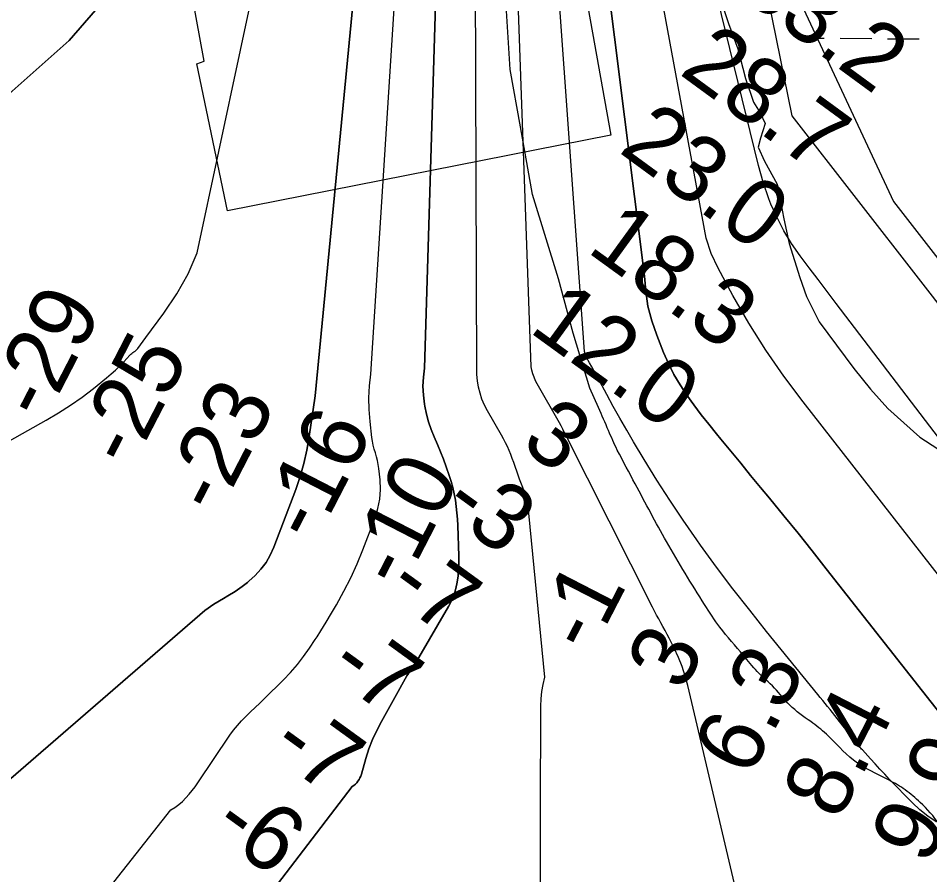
# Model space of a CAD drawing. Extents: x 3271442 to 3309282, y 752266 to 777610.
# Drawn here: x 3292682 to 3293605, y 766109 to 766977 of the extents above; entities that cross this region are included whole.
import ezdxf

# ---------------------------------------------------------------- set-up
doc = ezdxf.new("R2010")
doc.units = 0
for name, color, linetype in [('V-RIVR-EDGE', 7, 'Continuous'), ('V-RIVR-RANG', 7, 'Continuous'), ('V-RRAP-RVMT', 7, 'Continuous'), ('V-SITE-VEGE', 7, 'Continuous'), ('V-TOPO-DPTH', 7, 'Continuous'), ('V-TOPO-MAJR', 7, 'Continuous'), ('V-TOPO-MINR', 7, 'Continuous'), ('V-TOPO-WATR', 7, 'Continuous'), ('V-WETL-SWMP', 7, 'Continuous')]:
    doc.layers.add(name, color=color, linetype=linetype)

msp = doc.modelspace()

# ---------------------------------------------------------------- linework, layer by layer
at = {"layer": 'V-RIVR-EDGE'}
msp.add_lwpolyline([(3293270.15, 766582.37), (3293261.07, 766601.96), (3293244.25, 766657.64), (3293229.61, 766712.88), (3293203.3, 766798.14), (3293190.87, 766866.85), (3293180.58, 766924.69), (3293176.81, 766984.25)], dxfattribs=at)
for points in [[(3293288.91, 766539.35), (3293280.12, 766559.11), (3293270.15, 766582.37)], [(3294767.35, 765164.01), (3294784.11, 765178.66), (3294798.84, 765195.35), (3294804.58, 765203.91), (3294811.53, 765210.01), (3294826.66, 765224.25), (3294838.92, 765234.83), (3294842.61, 765242.57), (3294846.3, 765247.05), (3294847.53, 765250.31), (3294847.95, 765254.39), (3294845.1, 765258.07), (3294841.84, 765259.3), (3294830.83, 765261.37), (3294820.22, 765261.8), (3294801.86, 765262.26), (3294788.4, 765261.07), (3294777.39, 765263.13), (3294769.65, 765268.46), (3294767.21, 765273.77), (3294764.39, 765288.87), (3294755.86, 765300.72), (3294743.65, 765315.03), (3294737.15, 765324.02), (3294728.61, 765336.28), (3294719.25, 765346.92), (3294713.95, 765349.38), (3294701.72, 765353.08), (3294698.47, 765356.35), (3294693.59, 765362.89), (3294690.35, 765373.51), (3294687.91, 765378.41), (3294681.4, 765385.77), (3294677.34, 765390.67), (3294668.36, 765392.74), (3294659.81, 765400.1), (3294647.2, 765412.78), (3294631.33, 765432.4), (3294612.21, 765452.85), (3294588.59, 765472.49), (3294570.27, 765486), (3294538.1, 765512.19), (3294486.8, 765555.57), (3294425.32, 765604.68), (3294374.41, 765641.12), (3294318.2, 765680.02), (3294242.85, 765733.65), (3294134.53, 765815.52), (3294069.78, 765866.27), (3294021.32, 765900.25), (3293981.37, 765915.85), (3293912.08, 765942.95), (3293878.25, 765958.54), (3293835.07, 765983.13), (3293820.41, 765997.03), (3293805.77, 766013.8), (3293793.57, 766029.33), (3293787.88, 766039.55), (3293784.63, 766044.45), (3293779.33, 766046.91), (3293774.43, 766047.33), (3293763.41, 766042.87), (3293761.37, 766042.06), (3293756.88, 766043.29), (3293754.84, 766041.67), (3293762.15, 766027.78), (3293759.69, 766024.11), (3293755.61, 766025.35), (3293750.73, 766031.07), (3293744.64, 766041.29), (3293733.66, 766059.67), (3293729.6, 766066.62), (3293726.78, 766079.68), (3293723.13, 766089.89), (3293718.66, 766095.2), (3293712.55, 766099.71), (3293699.08, 766099.74), (3293692.14, 766096.9), (3293679.49, 766097.34), (3293669.3, 766099.81), (3293661.57, 766108.4), (3293659.95, 766112.49), (3293660.79, 766123.91), (3293660, 766132.89), (3293656.75, 766140.24), (3293651.06, 766146.78), (3293641.28, 766152.11), (3293630.27, 766154.99), (3293617.62, 766155.84), (3293614.78, 766159.92), (3293595.66, 766182.41), (3293580.59, 766195.1), (3293564.3, 766204.93), (3293528.04, 766225.42), (3293500.77, 766251.6), (3293484.89, 766264.28), (3293463.71, 766281.06), (3293448.25, 766298.24), (3293430.75, 766315.01), (3293416.92, 766331.36), (3293392.92, 766359.98), (3293377.47, 766382.87), (3293338.87, 766446.61), (3293307.19, 766505.03), (3293288.91, 766539.35)]]:
    msp.add_spline(points, degree=3, dxfattribs=at)
at = {"layer": 'V-RRAP-RVMT'}
for p, q in [((3292870.89, 766933.29), (3292842.77, 767086.13)), ((3293256.55, 767003.85), (3293282.64, 766858.23)), ((3292863.14, 766930.68), (3292870.89, 766933.29)), ((3292894.26, 766781.84), (3292863.14, 766930.68)), ((3293282.64, 766858.23), (3292894.26, 766781.84))]:
    msp.add_line(p, q, dxfattribs=at)
at = {"layer": 'V-SITE-VEGE'}
msp.add_lwpolyline([(3293392.56, 766998.79), (3293401.54, 766971.48), (3293411.1, 766945.87), (3293418.93, 766915.71), (3293426.79, 766891.81), (3293433.57, 766880.99), (3293438.64, 766870.17), (3293434.03, 766855.41), (3293431.72, 766846.33), (3293437.91, 766832.1), (3293450.89, 766808.74), (3293457.57, 766773.48), (3293463.15, 766748.45), (3293473.81, 766714.31), (3293480.54, 766694.96), (3293493.51, 766669.34), (3293528.56, 766622.03), (3293545.52, 766600.93), (3293563.06, 766581.53), (3293595.33, 766552.42), (3293661.65, 766509.53)], dxfattribs=at)
at = {"layer": 'V-TOPO-DPTH'}
for p, q in [((3292908.25, 767155.43), (3292734.05, 766954.32)), ((3292908.25, 767155.43), (3292734.05, 766954.32)), ((3292734.05, 766954.32), (3292667.2, 766894.87)), ((3292734.05, 766954.32), (3292667.2, 766894.87))]:
    msp.add_line(p, q, dxfattribs=at)
for points in [[(3293225.47, 767442.14), (3293316.55, 766715.66), (3293317.78, 766700.29), (3293320.08, 766685.15), (3293323.98, 766670.33), (3293328.94, 766655.73), (3293335.98, 766638.15), (3293340.95, 766626.9), (3293346.43, 766615.93), (3293352.66, 766605.37), (3293359.4, 766595.09), (3293366.63, 766585.09), (3293374, 766575.21), (3293381.6, 766565.5), (3293389.33, 766555.89), (3293393.81, 766550.45), (3293403.89, 766538.21), (3293413.98, 766525.97), (3293424.07, 766513.73), (3293434.15, 766501.49), (3293443.11, 766490.61), (3293457.62, 766472.89), (3293472.04, 766455.09), (3293486.34, 766437.19), (3293500.55, 766419.23), (3293619.23, 766268.14)], [(3293430.67, 766002.55), (3293360.41, 766300.73), (3293357.75, 766310.47), (3293354.63, 766320.05), (3293350.84, 766329.39), (3293346.59, 766338.56), (3293341.44, 766348.72), (3293339.41, 766352.67), (3293337.34, 766356.6), (3293335.23, 766360.51), (3293333.09, 766364.4), (3293330.94, 766368.29), (3293328.83, 766372.2), (3293326.78, 766376.14), (3293324.75, 766380.09), (3293237.01, 766554.44), (3293235.4, 766557.57), (3293233.76, 766560.69), (3293232.08, 766563.78), (3293230.36, 766566.86), (3293207.97, 766606.33), (3293206.27, 766609.65), (3293204.76, 766613.06), (3293203.54, 766616.57), (3293202.52, 766620.17), (3293201.87, 766623.83), (3293173.6, 767421.7)], [(3293430.67, 766002.55), (3293360.41, 766300.73), (3293357.75, 766310.47), (3293354.63, 766320.05), (3293350.84, 766329.39), (3293346.59, 766338.56), (3293341.44, 766348.72), (3293339.41, 766352.67), (3293337.34, 766356.6), (3293335.23, 766360.51), (3293333.09, 766364.4), (3293330.94, 766368.29), (3293328.83, 766372.2), (3293326.78, 766376.14), (3293324.75, 766380.09), (3293237.01, 766554.44), (3293235.4, 766557.57), (3293233.76, 766560.69), (3293232.08, 766563.78), (3293230.36, 766566.86), (3293207.97, 766606.33), (3293206.27, 766609.65), (3293204.76, 766613.06), (3293203.54, 766616.57), (3293202.52, 766620.17), (3293201.87, 766623.83), (3293173.6, 767421.7)], [(3293063.79, 766288.82), (3293076.07, 766310.67), (3293077.47, 766313.07), (3293078.92, 766315.44), (3293080.44, 766317.77), (3293082.01, 766320.07), (3293083.59, 766322.36), (3293085.13, 766324.68), (3293086.61, 766327.04), (3293088.05, 766329.42), (3293118.22, 766380.93), (3293121.21, 766386.77), (3293123.74, 766392.77), (3293125.59, 766399.02), (3293126.98, 766405.43), (3293127.82, 766411.98), (3293128.41, 766418.54), (3293128.62, 766425.13), (3293128.57, 766431.73), (3293127.43, 766462.92), (3293127.09, 766469.39), (3293126.61, 766475.85), (3293125.92, 766482.28), (3293125.1, 766488.71), (3293123.99, 766495.08), (3293122.62, 766501.38), (3293120.88, 766507.59), (3293118.88, 766513.74), (3293115.81, 766522.33), (3293112.97, 766530), (3293110, 766537.61), (3293106.85, 766545.15), (3293103.59, 766552.65), (3293100.54, 766560.2), (3293097.88, 766567.87), (3293095.84, 766575.72), (3293094.19, 766583.69), (3293093.84, 766585.8), (3293092.77, 766594.92), (3293092.28, 766604.05), (3293092.67, 766613.18), (3293093.65, 766622.31), (3293117.28, 767403.28)], [(3293117.28, 767403.28), (3293093.65, 766622.31), (3293092.67, 766613.18), (3293092.28, 766604.05), (3293092.77, 766594.92), (3293093.84, 766585.8), (3293094.19, 766583.69), (3293095.84, 766575.72), (3293097.88, 766567.87), (3293100.54, 766560.2), (3293103.59, 766552.65), (3293106.85, 766545.15), (3293110, 766537.61), (3293112.97, 766530), (3293115.81, 766522.33), (3293118.88, 766513.74), (3293120.88, 766507.59), (3293122.62, 766501.38), (3293123.99, 766495.08), (3293125.1, 766488.71), (3293125.92, 766482.28), (3293126.61, 766475.85), (3293127.09, 766469.39), (3293127.43, 766462.92), (3293128.57, 766431.73), (3293128.62, 766425.13), (3293128.41, 766418.54), (3293127.82, 766411.98), (3293126.98, 766405.43), (3293125.59, 766399.02), (3293123.74, 766392.77), (3293121.21, 766386.77), (3293118.22, 766380.93), (3293088.05, 766329.42), (3293086.61, 766327.04), (3293085.13, 766324.68), (3293083.59, 766322.36), (3293082.01, 766320.07), (3293080.44, 766317.77), (3293078.92, 766315.44), (3293077.47, 766313.07), (3293076.07, 766310.67), (3293063.79, 766288.82)], [(3293058.27, 767376.16), (3292983, 766594.37), (3292980.95, 766580.59), (3292978.98, 766566.81), (3292977.06, 766553.02), (3292974.71, 766539.34), (3292971.75, 766525.82), (3292967.88, 766512.53), (3292963.39, 766499.4), (3292941.1, 766440.86), (3292937.52, 766433.04), (3292933.33, 766425.62), (3292928.22, 766418.81), (3292922.49, 766412.4), (3292916.06, 766406.58), (3292914.5, 766405.31)], [(3293058.27, 767376.16), (3292983, 766594.37), (3292980.95, 766580.59), (3292978.98, 766566.81), (3292977.06, 766553.02), (3292974.71, 766539.34), (3292971.75, 766525.82), (3292967.88, 766512.53), (3292963.39, 766499.4), (3292941.1, 766440.86), (3292937.52, 766433.04), (3292933.33, 766425.62), (3292928.22, 766418.81), (3292922.49, 766412.4), (3292916.06, 766406.58), (3292914.5, 766405.31)], [(3292811.64, 766653.34), (3292830.01, 766678.09), (3292842.94, 766697.58), (3292854.43, 766717.79), (3292863.76, 766739.09), (3292995.22, 767355.44)], [(3292811.64, 766653.34), (3292830.01, 766678.09), (3292842.94, 766697.58), (3292854.43, 766717.79), (3292863.76, 766739.09), (3292995.22, 767355.44)], [(3292508.57, 766456.02), (3292710.69, 766569.52), (3292723.13, 766576.92), (3292735.31, 766584.71), (3292747.09, 766593.11), (3292758.59, 766601.89), (3292771.99, 766612.66), (3292776.51, 766616.46), (3292780.91, 766620.38), (3292785.14, 766624.5), (3292789.25, 766628.74), (3292795.45, 766635.43), (3292796.4, 766636.37), (3292797.4, 766637.26), (3292798.48, 766638.07), (3292799.6, 766638.82), (3292800.7, 766639.58), (3292801.73, 766640.42), (3292802.66, 766641.37), (3292803.52, 766642.4), (3292811.64, 766653.34)], [(3292508.57, 766456.02), (3292710.69, 766569.52), (3292723.13, 766576.92), (3292735.31, 766584.71), (3292747.09, 766593.11), (3292758.59, 766601.89), (3292771.99, 766612.66), (3292776.51, 766616.46), (3292780.91, 766620.38), (3292785.14, 766624.5), (3292789.25, 766628.74), (3292795.45, 766635.43), (3292796.4, 766636.37), (3292797.4, 766637.26), (3292798.48, 766638.07), (3292799.6, 766638.82), (3292800.7, 766639.58), (3292801.73, 766640.42), (3292802.66, 766641.37), (3292803.52, 766642.4), (3292811.64, 766653.34)], [(3292914.5, 766405.31), (3292909.36, 766401.14), (3292902.24, 766396.27), (3292894.84, 766391.77), (3292890.15, 766389.17), (3292880.52, 766383.23), (3292871.32, 766376.74), (3292601.86, 766143.62), (3292596.11, 766137.69), (3292590.41, 766131.72), (3292414.99, 765946.07), (3292400.07, 765930.18), (3292385.22, 765914.22), (3292370.48, 765898.17), (3292355.8, 765882.05), (3292345.19, 765870.32), (3292335.39, 765860.66), (3292324.95, 765851.85), (3292313.57, 765844.3), (3291899.4, 765373.89)], [(3292914.5, 766405.31), (3292909.36, 766401.14), (3292902.24, 766396.27), (3292894.84, 766391.77), (3292890.15, 766389.17), (3292880.52, 766383.23), (3292871.32, 766376.74), (3292601.86, 766143.62), (3292596.11, 766137.69), (3292590.41, 766131.72), (3292414.99, 765946.07), (3292400.07, 765930.18), (3292385.22, 765914.22), (3292370.48, 765898.17), (3292355.8, 765882.05), (3292345.19, 765870.32), (3292335.39, 765860.66), (3292324.95, 765851.85), (3292313.57, 765844.3), (3291899.4, 765373.89)], [(3292908.77, 766052.56), (3293020.62, 766198.63), (3293022.29, 766199.71), (3293023.83, 766200.92), (3293025.21, 766202.32), (3293026.46, 766203.85), (3293027.54, 766205.53), (3293028.49, 766207.27), (3293029.25, 766209.1), (3293029.9, 766210.98), (3293034.44, 766226.87), (3293037.59, 766236.6), (3293041.18, 766246.15), (3293045.44, 766255.42), (3293050.13, 766264.51), (3293063.79, 766288.82)], [(3293063.79, 766288.82), (3293050.13, 766264.51), (3293045.44, 766255.42), (3293041.18, 766246.15), (3293037.59, 766236.6), (3293034.44, 766226.87), (3293029.9, 766210.98), (3293029.25, 766209.1), (3293028.49, 766207.27), (3293027.54, 766205.53), (3293026.46, 766203.85), (3293025.21, 766202.32), (3293023.83, 766200.92), (3293022.29, 766199.71), (3293020.62, 766198.63), (3292908.77, 766052.56)]]:
    msp.add_lwpolyline(points, dxfattribs=at)
at = {"layer": 'V-TOPO-MAJR'}
msp.add_lwpolyline([(3294528.74, 765832.31), (3293963.07, 766259.64), (3293957.6, 766262.42), (3293899.15, 766305.81), (3293799.62, 766441.73), (3293749.54, 766509.46), (3293699.07, 766576.89), (3293647.98, 766643.85), (3293596.49, 766710.51), (3293466.02, 766877.85), (3293350.88, 767444.27), (3293350.36, 767449.93), (3293347.47, 767502.62), (3293345.61, 767534.65), (3293343.62, 767566.68), (3293341.42, 767598.69), (3293339.09, 767630.7), (3293331.22, 767734.37), (3293330.22, 767750.03), (3293378.36, 767912.13), (3293567.51, 768424.38), (3293568.58, 768447.38), (3293570.96, 768470.28), (3293574.22, 768493.12)], dxfattribs=at)
at = {"layer": 'V-TOPO-MINR'}
for p, q in [((3292734.05, 766954.32), (3292908.25, 767155.43)), ((3292667.2, 766894.87), (3292734.05, 766954.32))]:
    msp.add_line(p, q, dxfattribs=at)
for points in [[(3293799.43, 766309.2), (3293510.75, 766687.81), (3293501.56, 766699.89), (3293492.4, 766711.98), (3293483.26, 766724.09), (3293474.14, 766736.21), (3293465.55, 766748.64), (3293457.64, 766761.45), (3293450.74, 766774.83), (3293444.52, 766788.59), (3293442.43, 766793.73), (3293436.6, 766810.56), (3293431.98, 766827.64), (3293278.42, 767454.9)], [(3293706.78, 766294.31), (3293477.13, 766588.1), (3293457.82, 766614.08), (3293439.4, 766640.64), (3293422.3, 766668.07), (3293406.08, 766696.08), (3293391.02, 766723.62), (3293384.22, 766738.62), (3293378.99, 766754.02), (3293250.56, 767451.31)], [(3293619.23, 766268.14), (3293500.55, 766419.23), (3293486.34, 766437.19), (3293472.04, 766455.09), (3293457.62, 766472.89), (3293443.11, 766490.61), (3293434.15, 766501.49), (3293424.07, 766513.73), (3293413.98, 766525.97), (3293403.89, 766538.21), (3293393.81, 766550.45), (3293389.33, 766555.89), (3293381.6, 766565.5), (3293374, 766575.21), (3293366.63, 766585.09), (3293359.4, 766595.09), (3293352.66, 766605.37), (3293346.43, 766615.93), (3293340.95, 766626.9), (3293335.98, 766638.15), (3293328.94, 766655.73), (3293323.98, 766670.33), (3293320.08, 766685.15), (3293317.78, 766700.29), (3293316.55, 766715.66), (3293225.47, 767442.14)], [(3293611.94, 766162.78), (3293603.39, 766168.49), (3293595.43, 766175.01), (3293587.87, 766182.06), (3293564.81, 766205.77), (3293559.85, 766210.94), (3293554.92, 766216.15), (3293550.07, 766221.41), (3293545.25, 766226.72), (3293537.15, 766235.75), (3293536.42, 766236.57), (3293535.68, 766237.4), (3293534.95, 766238.22), (3293534.22, 766239.05), (3293533.49, 766239.88), (3293532.78, 766240.72), (3293532.08, 766241.57), (3293531.39, 766242.44), (3293511.66, 766267.54), (3293509.26, 766270.59), (3293506.84, 766273.63), (3293504.41, 766276.66), (3293501.97, 766279.67), (3293499.52, 766282.69), (3293497.06, 766285.7), (3293494.61, 766288.71), (3293492.16, 766291.72), (3293440.25, 766355.54), (3293423.06, 766377.07), (3293406.15, 766398.81), (3293389.64, 766420.86), (3293373.41, 766443.11), (3293369.65, 766448.37), (3293355.75, 766468.32), (3293342.18, 766488.48), (3293329.1, 766508.97), (3293316.36, 766529.67), (3293305.57, 766547.68), (3293298.55, 766559.59), (3293291.65, 766571.56), (3293284.91, 766583.63), (3293278.29, 766595.76), (3293269.27, 766612.57), (3293267.23, 766616.34), (3293265.18, 766620.09), (3293263.09, 766623.83), (3293261, 766627.56), (3293257.83, 766633.15), (3293257.34, 766634.1), (3293256.91, 766635.07), (3293256.56, 766636.07), (3293256.27, 766637.1), (3293256.09, 766638.14), (3293255.98, 766639.19), (3293198.86, 767434.73)], [(3293211.38, 766173.66), (3293211.66, 766280.08), (3293211.99, 766287.47), (3293212.73, 766294.8), (3293214.07, 766302.05), (3293215.82, 766309.24), (3293198.16, 766489.26), (3293195.3, 766496.09), (3293192.57, 766502.97), (3293190.01, 766509.92), (3293187.58, 766516.92), (3293185.64, 766522.76), (3293184.22, 766526.85), (3293182.73, 766530.91), (3293181.13, 766534.94), (3293179.47, 766538.94), (3293177.69, 766542.89), (3293175.82, 766546.79), (3293173.82, 766550.63), (3293171.73, 766554.42), (3293157.51, 766579.2), (3293154.58, 766584.92), (3293152.03, 766590.79), (3293150.04, 766596.87), (3293148.43, 766603.09), (3293147.47, 766609.43), (3293146.96, 766615.79), (3293144.13, 767419.4)], [(3293063.79, 766288.82), (3293076.07, 766310.67), (3293077.47, 766313.07), (3293078.92, 766315.44), (3293080.44, 766317.77), (3293082.01, 766320.07), (3293083.59, 766322.36), (3293085.13, 766324.68), (3293086.61, 766327.04), (3293088.05, 766329.42), (3293118.22, 766380.93), (3293121.21, 766386.77), (3293123.74, 766392.77), (3293125.59, 766399.02), (3293126.98, 766405.43), (3293127.82, 766411.98), (3293128.41, 766418.54), (3293128.62, 766425.13), (3293128.57, 766431.73), (3293127.43, 766462.92), (3293127.09, 766469.39), (3293126.61, 766475.85), (3293125.92, 766482.28), (3293125.1, 766488.71), (3293123.99, 766495.08), (3293122.62, 766501.38), (3293120.88, 766507.59), (3293118.88, 766513.74), (3293115.81, 766522.33), (3293112.97, 766530), (3293110, 766537.61), (3293106.85, 766545.15), (3293103.59, 766552.65), (3293100.54, 766560.2), (3293097.88, 766567.87), (3293095.84, 766575.72), (3293094.19, 766583.69), (3293093.84, 766585.8), (3293092.77, 766594.92), (3293092.28, 766604.05), (3293092.67, 766613.18), (3293093.65, 766622.31), (3293117.28, 767403.28)], [(3292985.01, 766350.29), (3292988.78, 766356.19), (3292994.23, 766365.07), (3292999.58, 766374.02), (3293004.71, 766382.77), (3293012.2, 766396.3), (3293019.23, 766410.06), (3293025.56, 766424.15), (3293031.42, 766438.47), (3293043.73, 766470.77), (3293046.57, 766480.14), (3293048.51, 766489.64), (3293049.1, 766499.31), (3293048.8, 766509.11), (3293047.62, 766520.81), (3293047.07, 766524.82), (3293046.34, 766528.78), (3293045.34, 766532.68), (3293044.16, 766536.54), (3293042.96, 766540.4), (3293041.94, 766544.3), (3293041.16, 766548.26), (3293040.56, 766552.26), (3293038.66, 766568.27), (3293037.73, 766580.29), (3293037.46, 766592.3), (3293038.17, 766604.29), (3293039.54, 766616.27), (3293088.64, 767388.67)], [(3292914.5, 766405.31), (3292916.06, 766406.58), (3292922.49, 766412.4), (3292928.22, 766418.81), (3292933.33, 766425.62), (3292937.52, 766433.04), (3292941.1, 766440.86), (3292963.39, 766499.4), (3292967.88, 766512.53), (3292971.75, 766525.82), (3292974.71, 766539.34), (3292977.06, 766553.02), (3292978.98, 766566.81), (3292980.95, 766580.59), (3292983, 766594.37), (3293058.27, 767376.16)], [(3292811.64, 766653.34), (3292830.01, 766678.09), (3292842.94, 766697.58), (3292854.43, 766717.79), (3292863.76, 766739.09), (3292995.22, 767355.44)], [(3292508.57, 766456.02), (3292710.69, 766569.52), (3292723.13, 766576.92), (3292735.31, 766584.71), (3292747.09, 766593.11), (3292758.59, 766601.89), (3292771.99, 766612.66), (3292776.51, 766616.46), (3292780.91, 766620.38), (3292785.14, 766624.5), (3292789.25, 766628.74), (3292795.45, 766635.43), (3292796.4, 766636.37), (3292797.4, 766637.26), (3292798.48, 766638.07), (3292799.6, 766638.82), (3292800.7, 766639.58), (3292801.73, 766640.42), (3292802.66, 766641.37), (3292803.52, 766642.4), (3292811.64, 766653.34)], [(3291899.4, 765373.89), (3292313.57, 765844.3), (3292324.95, 765851.85), (3292335.39, 765860.66), (3292345.19, 765870.32), (3292355.8, 765882.05), (3292370.48, 765898.17), (3292385.22, 765914.22), (3292400.07, 765930.18), (3292414.99, 765946.07), (3292590.41, 766131.72), (3292596.11, 766137.69), (3292601.86, 766143.62), (3292871.32, 766376.74), (3292880.52, 766383.23), (3292890.15, 766389.17), (3292894.84, 766391.77), (3292902.24, 766396.27), (3292909.36, 766401.14), (3292914.5, 766405.31)], [(3292744.03, 766057.18), (3292836.97, 766174.8), (3292841.1, 766177.43), (3292845.04, 766180.3), (3292848.69, 766183.52), (3292852.14, 766186.98), (3292855.37, 766190.69), (3292858.49, 766194.49), (3292861.44, 766198.42), (3292864.28, 766202.43), (3292896.67, 766250.45), (3292900.39, 766255.59), (3292904.34, 766260.54), (3292908.61, 766265.22), (3292913.1, 766269.71), (3292917.74, 766274.07), (3292922.35, 766278.46), (3292926.92, 766282.89), (3292931.47, 766287.35), (3292951.04, 766306.67), (3292958.22, 766314.2), (3292965.06, 766322), (3292971.42, 766330.2), (3292977.46, 766338.67), (3292983.17, 766347.4), (3292985.01, 766350.29)], [(3292908.77, 766052.56), (3293020.62, 766198.63), (3293022.29, 766199.71), (3293023.83, 766200.92), (3293025.21, 766202.32), (3293026.46, 766203.85), (3293027.54, 766205.53), (3293028.49, 766207.27), (3293029.25, 766209.1), (3293029.9, 766210.98), (3293034.44, 766226.87), (3293037.59, 766236.6), (3293041.18, 766246.15), (3293045.44, 766255.42), (3293050.13, 766264.51), (3293063.79, 766288.82)], [(3293211.19, 766100.66), (3293211.38, 766173.66)]]:
    msp.add_lwpolyline(points, dxfattribs=at)
at = {"layer": 'V-TOPO-WATR'}
msp.add_lwpolyline([(3293430.67, 766002.55), (3293360.41, 766300.73), (3293357.75, 766310.47), (3293354.63, 766320.05), (3293350.84, 766329.39), (3293346.59, 766338.56), (3293341.44, 766348.72), (3293339.41, 766352.67), (3293337.34, 766356.6), (3293335.23, 766360.51), (3293333.09, 766364.4), (3293330.94, 766368.29), (3293328.83, 766372.2), (3293326.78, 766376.14), (3293324.75, 766380.09), (3293237.01, 766554.44), (3293235.4, 766557.57), (3293233.76, 766560.69), (3293232.08, 766563.78), (3293230.36, 766566.86), (3293207.97, 766606.33), (3293206.27, 766609.65), (3293204.76, 766613.06), (3293203.54, 766616.57), (3293202.52, 766620.17), (3293201.87, 766623.83), (3293173.6, 767421.7)], dxfattribs=at)
at = {"layer": 'V-WETL-SWMP'}
for p, q in [((3293491.43, 766956.61), (3293498.63, 766956.55)), ((3293514.63, 766956.42), (3293546.63, 766956.15)), ((3293562.63, 766956.02), (3293594.63, 766955.76))]:
    msp.add_line(p, q, dxfattribs=at)
msp.add_lwpolyline([(3294138.69, 769649.41), (3294089.07, 769486.27), (3293945.95, 769147.74), (3293815.84, 768848.27), (3293659.7, 768509.75), (3293594.65, 768132.16), (3293516.58, 767884.77), (3293451.52, 767637.39), (3293451.52, 767168.65), (3293477.54, 766986.37), (3293568.62, 766791.07), (3293659.7, 766673.88), (3293906.92, 766439.52), (3294219.19, 766127.03), (3294362.31, 765970.79)], dxfattribs=at)

# ---------------------------------------------------------------- texts
at = {"layer": 'V-RIVR-RANG'}
for s, rotation, p in [('33.2', 323.75833, (3293409.4, 767001.8)), ('28.7', 323.75833, (3293350.48, 766921)), ('23.0', 323.75833, (3293289.22, 766841.92)), ('18.3', 324.03914, (3293256.98, 766741.03)), ('-29', 62.71911, (3292708.68, 766566.6)), ('12.0', 324.03914, (3293198.27, 766660.07)), ('-25', 62.71911, (3292796.59, 766518.91)), ('-23', 62.71911, (3292884.63, 766471.45)), ('3', 324.03914, (3293189.53, 766542.87)), ('-16', 62.71911, (3292982.59, 766443.21)), ('-10', 62.71911, (3293070.99, 766396.45)), ('-3', 324.03914, (3293109.26, 766477.56)), ('-7', 324.03914, (3293052.9, 766394.9)), ('-1', 62.71911, (3293262.3, 766331.07)), ('3', 62.71911, (3293355.29, 766293.22)), ('-7', 324.03914, (3292993.98, 766314.1)), ('6.3', 62.71911, (3293423.02, 766206.37)), ('8.4', 62.71911, (3293512.87, 766162.42)), ('-7', 324.03914, (3292935.06, 766233.31)), ('9.9', 62.71911, (3293602.12, 766117.31)), ('-6', 324.03914, (3292876.14, 766152.51))]:
    msp.add_text(s, height=67, rotation=rotation, dxfattribs=at).set_placement(p)

doc.saveas('drawing.dxf')
